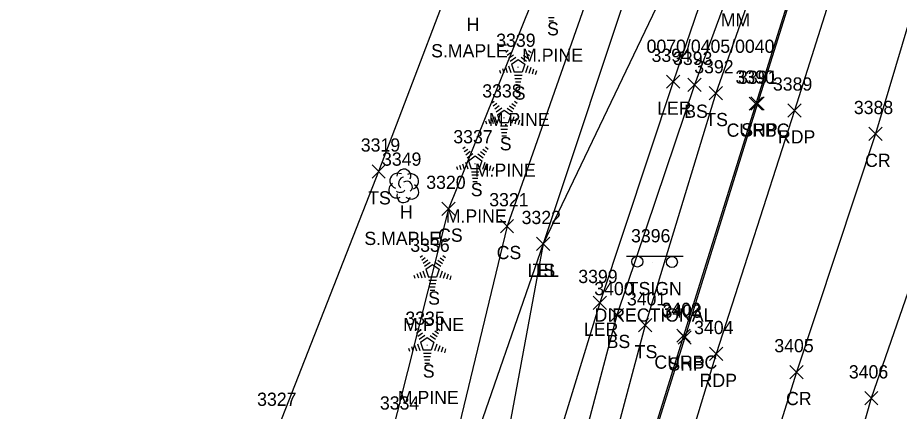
# Model space of a CAD drawing. Extents: x 1462089 to 1464015, y 730534 to 736144.
# Drawn here: x 1462839.7 to 1462973.1, y 732635.3 to 732694.9 of the extents above; entities that cross this region are included whole.
import ezdxf

# ---------------------------------------------------------------- set-up
doc = ezdxf.new("R2010")
doc.units = 0
for name, color, linetype in [('L_A', 7, 'Continuous'), ('L_C', 7, 'Continuous'), ('L_I', 7, 'Continuous'), ('L_TIC', 7, 'Continuous'), ('LARO', 7, 'Continuous'), ('LELB', 7, 'Continuous'), ('LTC', 7, 'Continuous'), ('LTD', 7, 'Continuous'), ('P_A', 7, 'Continuous'), ('P_I', 7, 'Continuous'), ('P_TIC', 7, 'Continuous'), ('PET', 7, 'Continuous'), ('PRC', 7, 'Continuous'), ('PSP', 7, 'Continuous'), ('R_A', 7, 'Continuous'), ('R_I', 7, 'Continuous'), ('R_TIC', 7, 'Continuous'), ('RC', 7, 'Continuous'), ('S_A', 7, 'Continuous'), ('S_C', 7, 'Continuous'), ('S_I', 7, 'Continuous'), ('SSGN', 7, 'Continuous')]:
    doc.layers.add(name, color=color, linetype=linetype)

msp = doc.modelspace()

# ---------------------------------------------------------------- linework, layer by layer
at = {"layer": 'L_TIC'}
for points in [[(1462937.84, 732684.17), (1462939.84, 732686.17)], [(1462939.84, 732684.17), (1462937.84, 732686.17)], [(1462941.09, 732683.7), (1462943.09, 732685.7)], [(1462943.09, 732683.7), (1462941.09, 732685.7)], [(1462944.3, 732682.44), (1462946.3, 732684.44)], [(1462946.3, 732682.44), (1462944.3, 732684.44)], [(1462893.31, 732670.59), (1462895.31, 732672.59)], [(1462895.31, 732670.59), (1462893.31, 732672.59)], [(1462903.86, 732664.94), (1462905.86, 732666.94)], [(1462905.86, 732664.94), (1462903.86, 732666.94)], [(1462912.72, 732662.31), (1462914.72, 732664.31)], [(1462914.72, 732662.31), (1462912.72, 732664.31)], [(1462918.19, 732659.62), (1462920.19, 732661.62)], [(1462920.19, 732659.62), (1462918.19, 732661.62)], [(1462918.19, 732659.62), (1462920.19, 732661.62)], [(1462920.19, 732659.62), (1462918.19, 732661.62)], [(1462926.77, 732650.69), (1462928.77, 732652.69)], [(1462928.77, 732650.69), (1462926.77, 732652.69)], [(1462929.35, 732648.85), (1462931.35, 732650.85)], [(1462931.35, 732648.85), (1462929.35, 732650.85)], [(1462933.63, 732647.3), (1462935.63, 732649.3)], [(1462935.63, 732647.3), (1462933.63, 732649.3)]]:
    msp.add_lwpolyline(points, dxfattribs=at)
at = {"layer": 'LARO'}
for points in [[(1462983.42, 732830.89), (1462986.01, 732828.41), (1462978.71, 732803.67), (1462971.53, 732778.7), (1462968.81, 732770.36), (1462959.47, 732740.19), (1462953.02, 732726.61), (1462938.84, 732685.17), (1462927.77, 732651.69), (1462919.39, 732624.44), (1462913.19, 732613.5)], [(1462963.59, 732800.47), (1462962.77, 732786.08), (1462955.81, 732768.23), (1462949.84, 732750.15), (1462943.9, 732732.26), (1462937.19, 732721.71), (1462933.31, 732703.1), (1462919.19, 732660.62), (1462912.54, 732624.66), (1462906.91, 732612.5), (1462913.19, 732613.5)]]:
    msp.add_lwpolyline(points, dxfattribs=at)
at = {"layer": 'LELB'}
for points in [[(1463024.96, 733052.89), (1463019.37, 733009.96), (1463000.01, 732962.33), (1462984.86, 732926.01), (1462972.76, 732908.94), (1462960.37, 732884.47), (1462958.09, 732841.86), (1462948.33, 732829.18), (1462951.8, 732798.65), (1462940.09, 732777.68), (1462936.2, 732747.89), (1462927.88, 732723.49), (1462921.5, 732707.29), (1462904.86, 732665.94), (1462895.56, 732628.88), (1462895.22, 732616.02)], [(1462929.37, 732765.22), (1462924.52, 732754.94), (1462914.85, 732728.91), (1462909.15, 732710.66), (1462894.31, 732671.59), (1462879.19, 732633.1), (1462871.41, 732624.99), (1462862.28, 732600.59), (1462856.74, 732586.46), (1462855.85, 732579.52), (1462844.58, 732549.89), (1462835, 732527.85), (1462823.24, 732513.34), (1462809.83, 732498.46), (1462790.98, 732495.54), (1462771.85, 732493.04)], [(1462962.05, 732738.86), (1462942.09, 732684.7), (1462930.35, 732649.85), (1462918.78, 732606.16), (1462910.52, 732577.08), (1462897.31, 732539.08), (1462883.37, 732494.35), (1462874.75, 732466.27), (1462864.7, 732450.44), (1462861.44, 732452.26), (1462854.05, 732449.48), (1462845.28, 732441.91), (1462832.71, 732439.48), (1462809.1, 732444.31), (1462762.72, 732454.92), (1462717.92, 732465.49), (1462675.12, 732482.37), (1462640.1, 732492.48), (1462631.96, 732496.43), (1462623.34, 732510.57), (1462622.33, 732524.87)], [(1462964.59, 732738.3), (1462945.3, 732683.44), (1462934.63, 732648.3), (1462922.94, 732604.45), (1462912.48, 732576.38), (1462900.29, 732538.09), (1462886.4, 732493.85), (1462878.64, 732463.22), (1462873.8, 732453.35), (1462865.22, 732445.19), (1462860.68, 732448.82), (1462854.34, 732445.39), (1462847.66, 732439.08), (1462833.14, 732433.31), (1462807.4, 732439.3), (1462761.49, 732450.41), (1462717.12, 732462.77), (1462672.88, 732476.46), (1462638.85, 732488.06), (1462628.32, 732495.04), (1462620.97, 732510.3), (1462619.53, 732525.27)], [(1462927.99, 732703.95), (1462913.72, 732663.31), (1462904.76, 732626.07), (1462895.22, 732616.02), (1462886.6, 732592.5), (1462880.25, 732582.3), (1462873.47, 732559.52), (1462870.27, 732539.78), (1462860.01, 732507.63), (1462849.68, 732490.92), (1462838.62, 732478.65), (1462828.6, 732476.84), (1462806.12, 732475.97), (1462790.41, 732465.79), (1462774.94, 732470.33)], [(1462938.53, 732701.15), (1462919.19, 732660.62), (1462907.45, 732626.73), (1462903.61, 732613.14), (1462893.41, 732589.66), (1462888.63, 732580.09), (1462887.4, 732563.48), (1462883.93, 732556.01), (1462884.62, 732537.6), (1462884.98, 732537.07), (1462874.27, 732495.68), (1462869.54, 732479.49), (1462861.11, 732472.14), (1462852.97, 732461.03), (1462844.11, 732457.29), (1462829.11, 732453.47), (1462814.26, 732453.65), (1462796.45, 732454.7), (1462777.99, 732457.61)]]:
    msp.add_lwpolyline(points, dxfattribs=at)
at = {"layer": 'LTC'}
for p, q in [((1462920.85, 732694.85), (1462920.02, 732694.85)), ((1462920.77, 732694.35), (1462920.09, 732694.35)), ((1462913.55, 732689.66), (1462913.91, 732689.92)), ((1462913.76, 732689.19), (1462914.29, 732689.58)), ((1462913.97, 732688.73), (1462914.68, 732689.24)), ((1462916.21, 732689.2), (1462916.89, 732688.71)), ((1462916.58, 732689.55), (1462917.13, 732689.15)), ((1462916.95, 732689.9), (1462917.37, 732689.6)), ((1462914.18, 732688.26), (1462915.06, 732688.9)), ((1462914.41, 732687.81), (1462915.42, 732688.54)), ((1462914.41, 732687.81), (1462914.79, 732686.61)), ((1462915.42, 732688.54), (1462916.42, 732687.82)), ((1462915.84, 732688.86), (1462916.65, 732688.27)), ((1462916.42, 732687.82), (1462916.02, 732686.61)), ((1462912.59, 732686.94), (1462912.74, 732686.47)), ((1462913.04, 732687.16), (1462913.25, 732686.5)), ((1462913.5, 732687.37), (1462913.77, 732686.54)), ((1462913.95, 732687.59), (1462914.28, 732686.57)), ((1462916.02, 732686.61), (1462914.79, 732686.61)), ((1462916.85, 732687.55), (1462916.52, 732686.51)), ((1462917.3, 732687.3), (1462917.01, 732686.41)), ((1462917.74, 732687.05), (1462917.51, 732686.32)), ((1462918.19, 732686.8), (1462918, 732686.22)), ((1462915.99, 732686.11), (1462914.84, 732686.11)), ((1462915.9, 732685.61), (1462914.91, 732685.61)), ((1462915.82, 732685.11), (1462914.99, 732685.11)), ((1462915.73, 732684.61), (1462915.06, 732684.61)), ((1462911.44, 732681.99), (1462911.79, 732682.24)), ((1462911.65, 732681.52), (1462912.18, 732681.9)), ((1462911.86, 732681.05), (1462912.56, 732681.57)), ((1462912.07, 732680.59), (1462912.94, 732681.23)), ((1462913.72, 732681.18), (1462914.53, 732680.59)), ((1462914.09, 732681.53), (1462914.77, 732681.04)), ((1462914.46, 732681.88), (1462915.01, 732681.48)), ((1462914.84, 732682.23), (1462915.25, 732681.92)), ((1462911.38, 732679.7), (1462911.65, 732678.86)), ((1462911.84, 732679.91), (1462912.17, 732678.9)), ((1462912.29, 732680.13), (1462913.3, 732680.87)), ((1462912.29, 732680.13), (1462912.68, 732678.94)), ((1462913.3, 732680.87), (1462914.3, 732680.14)), ((1462914.3, 732680.14), (1462913.91, 732678.94)), ((1462914.74, 732679.87), (1462914.4, 732678.83)), ((1462910.47, 732679.27), (1462910.62, 732678.8)), ((1462910.92, 732679.48), (1462911.14, 732678.83)), ((1462913.91, 732678.94), (1462912.68, 732678.94)), ((1462913.87, 732678.44), (1462912.72, 732678.44)), ((1462915.18, 732679.62), (1462914.89, 732678.74)), ((1462915.63, 732679.37), (1462915.39, 732678.64)), ((1462916.07, 732679.12), (1462915.88, 732678.55)), ((1462913.79, 732677.94), (1462912.8, 732677.94)), ((1462913.7, 732677.44), (1462912.87, 732677.44)), ((1462913.62, 732676.94), (1462912.94, 732676.94)), ((1462907.05, 732675.05), (1462907.4, 732675.3)), ((1462907.26, 732674.58), (1462907.79, 732674.96)), ((1462907.47, 732674.11), (1462908.17, 732674.63)), ((1462909.71, 732674.59), (1462910.39, 732674.1)), ((1462910.08, 732674.94), (1462910.63, 732674.54)), ((1462910.45, 732675.29), (1462910.87, 732674.98)), ((1462907.68, 732673.65), (1462908.56, 732674.29)), ((1462907.9, 732673.19), (1462908.91, 732673.93)), ((1462907.9, 732673.19), (1462908.29, 732672)), ((1462908.91, 732673.93), (1462909.91, 732673.2)), ((1462909.33, 732674.24), (1462910.14, 732673.65)), ((1462909.91, 732673.2), (1462909.52, 732672)), ((1462906.08, 732672.33), (1462906.23, 732671.86)), ((1462906.54, 732672.54), (1462906.75, 732671.89)), ((1462906.99, 732672.76), (1462907.26, 732671.92)), ((1462907.45, 732672.97), (1462907.78, 732671.96)), ((1462909.52, 732672), (1462908.29, 732672)), ((1462910.35, 732672.93), (1462910.01, 732671.89)), ((1462910.79, 732672.68), (1462910.51, 732671.8)), ((1462911.24, 732672.43), (1462911, 732671.7)), ((1462911.68, 732672.18), (1462911.5, 732671.61)), ((1462909.48, 732671.5), (1462908.34, 732671.5)), ((1462909.4, 732671), (1462908.41, 732671)), ((1462909.31, 732670.5), (1462908.48, 732670.5)), ((1462909.23, 732670), (1462908.56, 732670)), ((1462900.61, 732658.62), (1462900.96, 732658.88)), ((1462900.82, 732658.16), (1462901.35, 732658.54)), ((1462903.63, 732658.52), (1462904.18, 732658.12)), ((1462904.01, 732658.86), (1462904.43, 732658.56)), ((1462901.03, 732657.69), (1462901.73, 732658.2)), ((1462901.24, 732657.23), (1462902.11, 732657.87)), ((1462901.46, 732656.77), (1462902.47, 732657.51)), ((1462902.47, 732657.51), (1462903.47, 732656.78)), ((1462902.89, 732657.82), (1462903.7, 732657.23)), ((1462903.26, 732658.17), (1462903.94, 732657.67)), ((1462899.64, 732655.9), (1462899.79, 732655.44)), ((1462900.1, 732656.12), (1462900.31, 732655.47)), ((1462900.55, 732656.34), (1462900.82, 732655.5)), ((1462901.01, 732656.55), (1462901.34, 732655.53)), ((1462901.46, 732656.77), (1462901.85, 732655.58)), ((1462903.47, 732656.78), (1462903.08, 732655.58)), ((1462903.91, 732656.51), (1462903.57, 732655.47)), ((1462904.35, 732656.26), (1462904.06, 732655.38)), ((1462904.8, 732656.01), (1462904.56, 732655.28)), ((1462905.24, 732655.76), (1462905.05, 732655.19)), ((1462903.08, 732655.58), (1462901.85, 732655.58)), ((1462903.04, 732655.08), (1462901.9, 732655.08)), ((1462902.96, 732654.58), (1462901.97, 732654.58)), ((1462902.87, 732654.08), (1462902.04, 732654.08)), ((1462902.79, 732653.58), (1462902.11, 732653.58)), ((1462899.8, 732647.57), (1462900.16, 732647.83)), ((1462903.2, 732647.81), (1462903.62, 732647.51)), ((1462900.01, 732647.11), (1462900.54, 732647.49)), ((1462900.22, 732646.64), (1462900.93, 732647.15)), ((1462900.43, 732646.18), (1462901.31, 732646.81)), ((1462900.66, 732645.72), (1462901.67, 732646.46)), ((1462901.67, 732646.46), (1462902.67, 732645.73)), ((1462902.09, 732646.77), (1462902.9, 732646.18)), ((1462902.46, 732647.12), (1462903.14, 732646.62)), ((1462902.83, 732647.47), (1462903.38, 732647.07)), ((1462899.29, 732645.07), (1462899.5, 732644.42)), ((1462899.75, 732645.29), (1462900.02, 732644.45)), ((1462900.2, 732645.5), (1462900.53, 732644.48)), ((1462900.66, 732645.72), (1462901.04, 732644.53)), ((1462902.67, 732645.73), (1462902.27, 732644.53)), ((1462903.1, 732645.46), (1462902.77, 732644.42)), ((1462903.55, 732645.21), (1462903.26, 732644.33)), ((1462898.84, 732644.85), (1462898.99, 732644.38)), ((1462902.27, 732644.53), (1462901.04, 732644.53)), ((1462902.24, 732644.03), (1462901.09, 732644.03)), ((1462903.99, 732644.96), (1462903.76, 732644.23)), ((1462904.44, 732644.71), (1462904.25, 732644.14)), ((1462902.15, 732643.53), (1462901.16, 732643.53)), ((1462902.07, 732643.03), (1462901.24, 732643.03)), ((1462901.98, 732642.53), (1462901.31, 732642.53))]:
    msp.add_line(p, q, dxfattribs=at)
at = {"layer": 'LTD'}
msp.add_line((1462898.09, 732669.45), (1462898.09, 732669.45), dxfattribs=at)
msp.add_line((1462898.09, 732669.45), (1462898.09, 732669.45), dxfattribs=at)
msp.add_arc((1462898.13, 732670.88), 1.05, 335.5272, 180.9563, dxfattribs=at)
for centre, major_axis, ratio, start_param, end_param in [((1462897.3, 732670.12), (1.21, -0.51), 0.895232, 1.570796, 4.712389), ((1462897.88, 732669.91), (-0.208, -0.792), 0.645439, 3.141593, 6.283185), ((1462899.13, 732670.03), (-1.14, -0.48), 0.949671, 1.570796, 4.712389), ((1462897, 732668.74), (0.58, -1.04), 0.959034, 3.141593, 6.283185), ((1462898.59, 732669.28), (-0.5, 0.667), 0.989748, 3.141593, 6.283185), ((1462899.09, 732668.62), (-1.09, 0.79), 0.841452, 1.570796, 4.712389), ((1462898.09, 732667.95), (0.26, 1.06), 0.942809, 1.570796, 4.712389), ((1462897.63, 732668.7), (-0.625, -0.083), 0.423636, 0, 3.141593)]:
    msp.add_ellipse(centre, major_axis=major_axis, ratio=ratio, start_param=start_param, end_param=end_param, dxfattribs=at)
at = {"layer": 'P_TIC'}
for points in [[(1462950.61, 732680.88), (1462952.61, 732682.88)], [(1462952.61, 732680.88), (1462950.61, 732682.88)], [(1462956.21, 732679.82), (1462958.21, 732681.82)], [(1462958.21, 732679.82), (1462956.21, 732681.82)], [(1462968.44, 732676.27), (1462970.44, 732678.27)], [(1462970.44, 732676.27), (1462968.44, 732678.27)], [(1462939.59, 732645.44), (1462941.59, 732647.44)], [(1462941.59, 732645.44), (1462939.59, 732647.44)], [(1462944.36, 732642.96), (1462946.36, 732644.96)], [(1462946.36, 732642.96), (1462944.36, 732644.96)], [(1462956.49, 732640.21), (1462958.49, 732642.21)], [(1462958.49, 732640.21), (1462956.49, 732642.21)], [(1462967.82, 732636.25), (1462969.82, 732638.25)], [(1462969.82, 732636.25), (1462967.82, 732638.25)]]:
    msp.add_lwpolyline(points, dxfattribs=at)
at = {"layer": 'PET'}
msp.add_lwpolyline([(1462974.36, 732735), (1462957.21, 732680.82), (1462945.36, 732643.96), (1462932.51, 732601.63), (1462920.15, 732563.11), (1462911.43, 732534.97), (1462898.01, 732492.33), (1462884.52, 732450), (1462822.42, 732278.6), (1462811.42, 732236.79), (1462797.46, 732186.94), (1462784.89, 732139.5), (1462773.38, 732098.59), (1462761.09, 732052.78), (1462749.31, 732009.82), (1462737.3, 731963.43), (1462717.1, 731889.53)], dxfattribs=at)
at = {"layer": 'PRC'}
for points in [[(1463184.26, 733428.99), (1463177.5, 733386.21), (1463169.42, 733335), (1463162.87, 733301.13), (1463154.54, 733254.52), (1463145.29, 733216.48), (1463131.67, 733162.65), (1463112.82, 733093.24), (1463099.08, 733044.74), (1463082.5, 732993.09), (1463066.93, 732944.79), (1463054.22, 732905.14), (1463038.5, 732856.13), (1463025.08, 732814.55), (1463009.9, 732766.25), (1462997.49, 732727.73), (1462980.34, 732670.55), (1462968.82, 732637.25), (1462956.14, 732592.49), (1462943.23, 732555.63), (1462933.85, 732526.13), (1462921.41, 732485.16), (1462905.69, 732440.94), (1462895.98, 732404.53)], [(1462985.72, 732731.93), (1462969.44, 732677.27), (1462957.49, 732641.21), (1462943.9, 732597.67), (1462931.65, 732559.61), (1462922.76, 732531.12), (1462910.18, 732489.03), (1462895.07, 732444.4), (1462885.16, 732408.13), (1462864.59, 732375.33), (1462853.42, 732347.26), (1462832.87, 732276.65), (1462823.23, 732232.91), (1462808.46, 732182.81), (1462796.54, 732136.82), (1462784.67, 732094.48), (1462773.76, 732052.9), (1462761.07, 732007.23), (1462748.95, 731961.52), (1462736.51, 731921.31)]]:
    msp.add_lwpolyline(points, dxfattribs=at)
at = {"layer": 'PSP'}
msp.add_lwpolyline([(1462968.73, 732736.5), (1462951.61, 732681.88), (1462940.59, 732646.44), (1462927.05, 732603.06), (1462915.13, 732564.78), (1462905.93, 732535.59), (1462892.76, 732493.15), (1462882.84, 732461.98), (1462878.84, 732452.24), (1462860.17, 732402.54), (1462855.98, 732390.47), (1462851.6, 732378.35), (1462831.73, 732320.54), (1462820.54, 732279.17), (1462809.4, 732237.24), (1462795.77, 732187.97), (1462782.91, 732140.19), (1462771.75, 732099.01), (1462759.21, 732053.14), (1462747.62, 732010.5), (1462744.84, 731999.27), (1462735.88, 731965.54), (1462724.35, 731923.62)], dxfattribs=at)
at = {"layer": 'R_TIC'}
for points in [[(1462950.35, 732680.84), (1462952.35, 732682.84)], [(1462952.35, 732680.84), (1462950.35, 732682.84)], [(1462939.43, 732645.72), (1462941.43, 732647.72)], [(1462941.43, 732645.72), (1462939.43, 732647.72)]]:
    msp.add_lwpolyline(points, dxfattribs=at)
at = {"layer": 'RC'}
msp.add_lwpolyline([(1462968.5, 732736.53), (1462951.35, 732681.84), (1462940.43, 732646.72), (1462926.88, 732603.18), (1462914.79, 732564.8), (1462905.74, 732535.68), (1462892.6, 732493.07), (1462882.58, 732462.08), (1462878.76, 732452.4), (1462872.59, 732444.11), (1462864.94, 732437.64), (1462852.87, 732431.69), (1462850.91, 732430.96), (1462850.74, 732431.36)], dxfattribs=at)
at = {"layer": 'SSGN'}
for p, q in [((1462931.78, 732658.77), (1462940.38, 732658.77)), ((1462935.8, 732657.87), (1462935.8, 732657.87))]:
    msp.add_line(p, q, dxfattribs=at)
for centre in [(1462933.44, 732657.94), (1462938.66, 732657.87)]:
    msp.add_circle(centre, 0.833, dxfattribs=at)

# ---------------------------------------------------------------- texts
at = {"layer": 'L_A'}
for s, p in [('H', (1462907.62, 732692.85)), ('S', (1462919.78, 732692.18)), ('S', (1462914.74, 732682.45)), ('LER', (1462936.43, 732680.17)), ('BS', (1462940.53, 732679.7)), ('TS', (1462943.71, 732678.44)), ('S', (1462912.63, 732674.78)), ('S', (1462908.24, 732667.84)), ('TS', (1462892.72, 732666.59)), ('H', (1462897.52, 732664.45)), ('CS', (1462903.3, 732660.94)), ('CS', (1462912.16, 732658.31)), ('LEL', (1462916.83, 732655.62)), ('TS', (1462917.6, 732655.62)), ('S', (1462901.8, 732651.42)), ('LER', (1462925.35, 732646.69)), ('BS', (1462928.79, 732644.85)), ('TS', (1462933.04, 732643.3)), ('S', (1462900.99, 732640.37))]:
    msp.add_text(s, height=2, dxfattribs=at).set_placement(p)
at = {"layer": 'L_C'}
for s, p in [('S.MAPLE', (1462902.25, 732688.85)), ('M.PINE', (1462916, 732688.18)), ('M.PINE', (1462910.96, 732678.45)), ('M.PINE', (1462908.85, 732670.78)), ('M.PINE', (1462904.46, 732663.84)), ('S.MAPLE', (1462892.15, 732660.45)), ('M.PINE', (1462898.02, 732647.42)), ('M.PINE', (1462897.21, 732636.37))]:
    msp.add_text(s, height=2, dxfattribs=at).set_placement(p)
at = {"layer": 'L_I'}
for s, p in [('3339', (1462912.09, 732690.45)), ('3394', (1462935.58, 732688.17)), ('3393', (1462938.83, 732687.7)), ('3392', (1462942.04, 732686.44)), ('3338', (1462909.98, 732682.78)), ('3337', (1462905.6, 732675.84)), ('3319', (1462891.61, 732674.59)), ('3349', (1462894.82, 732672.45)), ('3320', (1462901.51, 732668.94)), ('3321', (1462911.03, 732666.31)), ('3322', (1462915.93, 732663.62)), ('3322', (1462915.93, 732663.62)), ('3336', (1462899.1, 732659.42)), ('3399', (1462924.5, 732654.69)), ('3400', (1462926.92, 732652.85)), ('3401', (1462931.86, 732651.3)), ('3335', (1462898.35, 732648.37)), ('3327', (1462875.93, 732636.1)), ('3327', (1462875.93, 732636.1)), ('3334', (1462894.5, 732635.54))]:
    msp.add_text(s, height=2, dxfattribs=at).set_placement(p)
at = {"layer": 'LTC'}
for p in [(1462915.3, 732687.56), (1462913.18, 732679.88), (1462908.8, 732672.94), (1462902.36, 732656.52), (1462901.55, 732645.47)]:
    msp.add_text('.', height=1.04, rotation=270, dxfattribs=at).set_placement(p)
at = {"layer": 'P_A'}
for s, p in [('SHP', (1462949.15, 732676.88)), ('RDP', (1462954.7, 732675.82)), ('CR', (1462967.88, 732672.27)), ('SHP', (1462938.12, 732641.44)), ('RDP', (1462942.85, 732638.96)), ('CR', (1462955.92, 732636.21))]:
    msp.add_text(s, height=2, dxfattribs=at).set_placement(p)
at = {"layer": 'P_I'}
for s, p in [('3390', (1462948.27, 732684.88)), ('3389', (1462953.94, 732683.82)), ('3388', (1462966.18, 732680.27)), ('3403', (1462937.25, 732649.44)), ('3404', (1462942.02, 732646.96)), ('3405', (1462954.15, 732644.21)), ('3406', (1462965.42, 732640.25))]:
    msp.add_text(s, height=2, dxfattribs=at).set_placement(p)
at = {"layer": 'R_A'}
for p in [(1462946.93, 732676.84), (1462936.01, 732641.72)]:
    msp.add_text('CURBC', height=2, dxfattribs=at).set_placement(p)
at = {"layer": 'R_I'}
for s, p in [('3391', (1462948.66, 732684.84)), ('3402', (1462937.09, 732649.72))]:
    msp.add_text(s, height=2, dxfattribs=at).set_placement(p)
at = {"layer": 'S_A'}
for s, p in [('MM', (1462946.05, 732693.54)), ('TSIGN', (1462931.98, 732652.85))]:
    msp.add_text(s, height=2, dxfattribs=at).set_placement(p)
at = {"layer": 'S_C'}
for s, p in [('0070/0405/0040', (1462934.83, 732689.54)), ('DIRECTIONAL', (1462926.96, 732648.85))]:
    msp.add_text(s, height=2, dxfattribs=at).set_placement(p)
at = {"layer": 'S_I'}
msp.add_text('3396', height=2, dxfattribs=at).set_placement((1462932.48, 732660.85))

doc.saveas('drawing.dxf')
